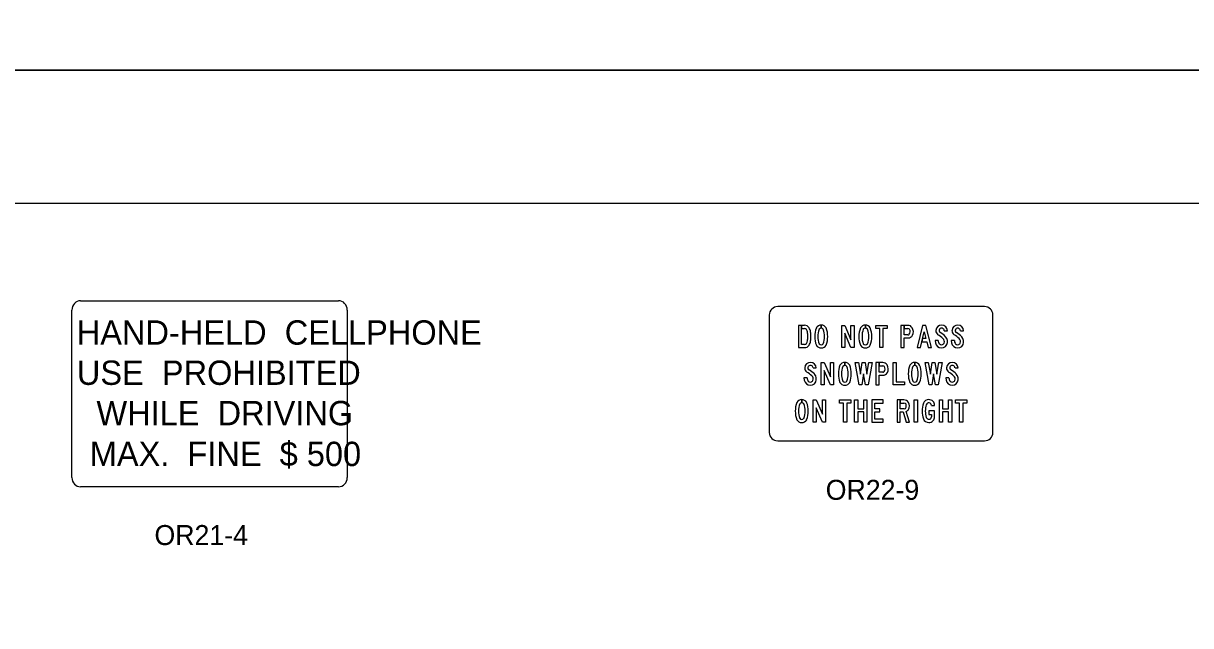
# Model space of a CAD drawing. Extents: x 42133 to 45533, y 41351 to 47951.
# Drawn here: x 42944.1 to 43382.5, y 44442.8 to 44668.9 of the extents above; entities that cross this region are included whole.
import ezdxf

# ---------------------------------------------------------------- set-up
doc = ezdxf.new("R2010")
doc.units = 0
for name, color, linetype in [('#plot_shape', 7, 'Continuous'), ('P_ODOT_PLAN_Border', 7, 'Continuous'), ('P_TRAF_SIGN_SignDetails', 7, 'Continuous')]:
    doc.layers.add(name, color=color, linetype=linetype)

msp = doc.modelspace()

# ---------------------------------------------------------------- linework, layer by layer
at = {"layer": '#plot_shape'}
for points in [[(42133.34, 44651.35), (43833.34, 44651.35), (43833.34, 45751.35), (42133.34, 45751.35)], [(42133.34, 43551.35), (43833.34, 43551.35), (43833.34, 44651.35), (42133.34, 44651.35)]]:
    msp.add_lwpolyline(points, close=True, dxfattribs=at)
at = {"layer": 'P_ODOT_PLAN_Border'}
msp.add_lwpolyline([(42208.34, 43601.35), (43808.34, 43601.35), (43808.34, 44601.35), (42208.34, 44601.35)], close=True, dxfattribs=at)
at = {"layer": 'P_TRAF_SIGN_SignDetails'}
for p, q in [((42965.63, 44564.81), (43062.47, 44564.81)), ((42962.35, 44498.42), (42962.35, 44561.31)), ((43065.74, 44561.31), (43065.74, 44498.42)), ((43224.26, 44559.44), (43224.26, 44515.36)), ((43305.08, 44562.58), (43227.4, 44562.58)), ((43308.22, 44515.36), (43308.22, 44559.44)), ((43243.74, 44554.48), (43243.74, 44555.66)), ((43243.74, 44555.66), (43243.74, 44554.48)), ((43260.32, 44554.48), (43260.32, 44555.66)), ((43260.32, 44555.66), (43260.32, 44554.48)), ((43289.97, 44553.54), (43291.13, 44553.54)), ((43296.04, 44553.54), (43297.21, 44553.54)), ((43287.71, 44549.81), (43286.53, 44549.81)), ((43293.78, 44549.81), (43292.6, 44549.81)), ((43252.62, 44540.49), (43252.62, 44541.66)), ((43252.62, 44541.66), (43252.62, 44540.49)), ((43278.88, 44540.49), (43278.88, 44541.66)), ((43278.88, 44541.66), (43278.88, 44540.49)), ((43240.72, 44539.55), (43241.89, 44539.55)), ((43293.99, 44539.55), (43295.16, 44539.55)), ((43238.46, 44535.81), (43237.27, 44535.81)), ((43291.73, 44535.81), (43290.54, 44535.81)), ((43236.46, 44526.49), (43236.46, 44527.67)), ((43236.46, 44527.67), (43236.46, 44526.49)), ((43285.17, 44525.5), (43286.34, 44525.5)), ((43227.4, 44512.22), (43305.08, 44512.22)), ((43062.47, 44494.93), (42965.63, 44494.93))]:
    msp.add_line(p, q, dxfattribs=at)
for points in [[(43237.41, 44548.36), (43236.4, 44548.36), (43236.4, 44555.56), (43235.23, 44555.56), (43235.23, 44547.19), (43236.4, 44547.19), (43237.41, 44547.19)], [(43237.41, 44555.56), (43236.4, 44555.56), (43236.4, 44554.39), (43237.41, 44554.39)], [(43274.89, 44555.56), (43273.71, 44555.56), (43273.71, 44547.19), (43274.89, 44547.19), (43274.89, 44550.81), (43276.33, 44550.81)], [(43276.33, 44555.56), (43274.89, 44555.56), (43274.89, 44554.39), (43276.33, 44554.39)], [(43276.33, 44551.98), (43274.89, 44551.98), (43274.89, 44555.56)], [(43265.47, 44541.57), (43264.3, 44541.57), (43264.3, 44533.19), (43265.47, 44533.19), (43265.47, 44536.82), (43266.91, 44536.82)], [(43266.91, 44541.57), (43265.47, 44541.57), (43265.47, 44540.39), (43266.91, 44540.39)], [(43266.91, 44537.99), (43265.47, 44537.99), (43265.47, 44541.57)], [(43274.86, 44524.24), (43273.43, 44524.24), (43273.43, 44527.57), (43272.26, 44527.57), (43272.26, 44519.19)], [(43274.81, 44527.57), (43273.43, 44527.57), (43273.43, 44526.4), (43274.81, 44526.4)], [(43272.26, 44519.19), (43273.43, 44519.19), (43273.43, 44523.07), (43274.51, 44523.07), (43275.67, 44519.19), (43276.9, 44519.19), (43275.68, 44523.21)], [(43286.34, 44521.25), (43286.34, 44523.42), (43284.21, 44523.42), (43284.21, 44522.14), (43285.17, 44522.14), (43285.17, 44521.25)]]:
    msp.add_lwpolyline(points, dxfattribs=at)
for points in [[(43252.61, 44555.56), (43254.91, 44550.17), (43254.91, 44555.56), (43256.09, 44555.56), (43256.09, 44547.19), (43254.91, 44547.19), (43252.61, 44552.57), (43252.61, 44547.19), (43251.44, 44547.19), (43251.44, 44555.56)], [(43265.76, 44554.39), (43264.21, 44554.39), (43264.21, 44555.56), (43268.48, 44555.56), (43268.48, 44554.39), (43266.94, 44554.39), (43266.94, 44547.19), (43265.76, 44547.19)], [(43281.82, 44550.6), (43281.54, 44549.43), (43283.35, 44549.43), (43283.9, 44547.19), (43285.11, 44547.19), (43283.08, 44555.56), (43281.82, 44555.56), (43279.78, 44547.19), (43281, 44547.19), (43282.45, 44553.17), (43283.08, 44550.6)], [(43244.9, 44541.57), (43247.21, 44536.17), (43247.21, 44541.57), (43248.38, 44541.57), (43248.38, 44533.19), (43247.21, 44533.19), (43244.91, 44538.57), (43244.91, 44533.19), (43243.73, 44533.19), (43243.73, 44541.57)], [(43258.47, 44537.23), (43259.17, 44541.57), (43260.2, 44541.57), (43260.9, 44537.23), (43261.68, 44541.57), (43262.87, 44541.57), (43261.36, 44533.19), (43260.36, 44533.19), (43259.68, 44537.38), (43259.01, 44533.19), (43258.01, 44533.19), (43256.5, 44541.57), (43257.7, 44541.57)], [(43270.75, 44541.57), (43271.92, 44541.57), (43271.92, 44534.36), (43275.01, 44534.36), (43275.01, 44533.19), (43270.75, 44533.19)], [(43284.73, 44537.23), (43285.43, 44541.57), (43286.46, 44541.57), (43287.16, 44537.23), (43287.94, 44541.57), (43289.13, 44541.57), (43287.62, 44533.19), (43286.62, 44533.19), (43285.94, 44537.38), (43285.27, 44533.19), (43284.27, 44533.19), (43282.76, 44541.57), (43283.95, 44541.57)], [(43241.89, 44527.57), (43244.19, 44522.18), (43244.19, 44527.57), (43245.37, 44527.57), (43245.37, 44519.19), (43244.19, 44519.19), (43241.89, 44524.57), (43241.89, 44519.19), (43240.72, 44519.19), (43240.72, 44527.57)], [(43252.15, 44526.4), (43250.6, 44526.4), (43250.6, 44527.57), (43254.87, 44527.57), (43254.87, 44526.4), (43253.33, 44526.4), (43253.33, 44519.19), (43252.15, 44519.19)], [(43256.29, 44527.57), (43257.47, 44527.57), (43257.47, 44524.22), (43259.77, 44524.22), (43259.77, 44527.57), (43260.94, 44527.57), (43260.94, 44519.19), (43259.77, 44519.19), (43259.77, 44523.05), (43257.47, 44523.05), (43257.47, 44519.19), (43256.29, 44519.19)], [(43263.92, 44520.36), (43263.92, 44523.05), (43265.76, 44523.05), (43265.76, 44524.22), (43263.92, 44524.22), (43263.92, 44526.4), (43267.02, 44526.4), (43267.02, 44527.57), (43262.75, 44527.57), (43262.75, 44519.19), (43267.02, 44519.19), (43267.01, 44520.36)], [(43278.7, 44527.57), (43279.87, 44527.57), (43279.87, 44519.19), (43278.7, 44519.19)], [(43288.13, 44527.57), (43289.29, 44527.57), (43289.29, 44524.22), (43291.6, 44524.22), (43291.6, 44527.57), (43292.78, 44527.57), (43292.78, 44519.19), (43291.6, 44519.19), (43291.6, 44523.05), (43289.29, 44523.05), (43289.29, 44519.19), (43288.13, 44519.19)], [(43295.74, 44526.4), (43294.2, 44526.4), (43294.2, 44527.57), (43298.46, 44527.57), (43298.46, 44526.4), (43296.92, 44526.4), (43296.92, 44519.19), (43295.74, 44519.19)]]:
    msp.add_lwpolyline(points, close=True, dxfattribs=at)
for centre, radius, start, end in [((43227.4, 44559.44), 3.14, 90, 180), ((43305.08, 44559.44), 3.14, 360, 90), ((43237.47, 44553.57), 2, 31.1826, 91.5522), ((43236.49, 44552.7), 3.29, 5.5921, 35.2083), ((43249.24, 44551.51), 7.94, 157.2747, 181.1248), ((43243.67, 44553.69), 1.97, 87.9984, 153.0689), ((43243.7, 44553.64), 0.844, 86.9306, 148.724), ((43243.81, 44553.69), 1.97, 26.9306, 91.9888), ((43243.79, 44553.64), 0.844, 31.2785, 93.0436), ((43238.25, 44551.51), 7.94, 358.8759, 22.726), ((43265.82, 44551.51), 7.94, 157.2747, 181.1248), ((43260.26, 44553.69), 1.97, 87.9984, 153.0689), ((43260.28, 44553.64), 0.844, 86.9306, 148.724), ((43260.4, 44553.69), 1.97, 26.9306, 91.9888), ((43260.37, 44553.64), 0.844, 31.2785, 93.0436), ((43254.83, 44551.51), 7.94, 358.8759, 22.726), ((43276.29, 44553.67), 1.89, 32.3416, 88.666), ((43275.55, 44553.13), 2.8, 332.2815, 33.7666), ((43288.96, 44553.49), 2.17, 1.3683, 176.3684), ((43288.95, 44553.47), 1.02, 4.269, 139.1337), ((43295.03, 44553.49), 2.17, 1.3683, 176.3684), ((43295.02, 44553.47), 1.02, 4.269, 139.1337), ((43237.41, 44553.48), 0.906, 33.4198, 89.9317), ((43236.78, 44552.82), 1.82, 7.849, 39.8065), ((43225.87, 44551.16), 12.84, 0.9395, 8.5263), ((43225.87, 44551.58), 12.84, 351.4737, 359.0605), ((43229.28, 44551.36), 10.61, 0.0849, 9.0447), ((43229.28, 44551.39), 10.61, 350.9553, 359.915), ((43249.24, 44551.2), 7.94, 178.8752, 202.7253), ((43248.72, 44551.64), 6.24, 157.0138, 182.597), ((43248.72, 44551.08), 6.24, 177.4028, 202.9861), ((43238.77, 44551.64), 6.24, 357.4021, 22.9854), ((43238.77, 44551.08), 6.24, 337.0148, 2.598), ((43238.25, 44551.2), 7.94, 337.274, 1.1241), ((43265.82, 44551.2), 7.94, 178.8752, 202.7253), ((43265.3, 44551.64), 6.24, 157.0138, 182.597), ((43265.3, 44551.08), 6.24, 177.4028, 202.9861), ((43255.35, 44551.64), 6.24, 357.4021, 22.9854), ((43255.35, 44551.08), 6.24, 337.0148, 2.598), ((43254.83, 44551.2), 7.94, 337.274, 1.1241), ((43276.26, 44553.62), 0.771, 36.2152, 84.2818), ((43276.37, 44552.61), 0.629, 266.6403, 318.2202), ((43276.36, 44552.71), 1.9, 269.2647, 332.1887), ((43275.6, 44553.16), 1.57, 321.9336, 35.6391), ((43288.74, 44553.56), 1.95, 177.9398, 233.9141), ((43283.55, 44544.52), 8.48, 45.9942, 61.57), ((43288.82, 44553.6), 0.843, 140.0649, 242.2335), ((43284.57, 44545.8), 8.04, 43.0002, 61.2979), ((43288.57, 44549.47), 1.45, 333.7592, 52.7122), ((43288.59, 44549.47), 2.6, 334.1367, 44.3108), ((43294.81, 44553.56), 1.95, 177.9398, 233.9141), ((43289.62, 44544.52), 8.48, 45.9942, 61.57), ((43294.89, 44553.6), 0.843, 140.0649, 242.2335), ((43290.64, 44545.8), 8.04, 43.0002, 61.2979), ((43294.64, 44549.47), 1.45, 333.7592, 52.7122), ((43294.66, 44549.47), 2.6, 334.1367, 44.3108), ((43237.41, 44549.26), 0.906, 270.0683, 326.5802), ((43237.47, 44549.18), 2, 268.4478, 328.8174), ((43236.78, 44549.93), 1.82, 320.1935, 352.151), ((43236.49, 44550.04), 3.29, 324.7917, 354.4079), ((43243.67, 44549.03), 1.97, 206.9302, 272.0006), ((43243.7, 44549.08), 0.844, 211.276, 273.0694), ((43243.79, 44549.08), 0.844, 266.9293, 328.7227), ((43243.81, 44549.03), 1.97, 267.9994, 333.0698), ((43260.26, 44549.03), 1.97, 206.9302, 272.0006), ((43260.28, 44549.08), 0.844, 211.276, 273.0694), ((43260.37, 44549.08), 0.844, 266.9293, 328.7227), ((43260.4, 44549.03), 1.97, 267.9994, 333.0698), ((43289.26, 44549.69), 2.74, 177.455, 244.7957), ((43289.37, 44549.73), 1.67, 177.3611, 220.7558), ((43288.88, 44549.35), 2.28, 249.6285, 333.6037), ((43288.93, 44549.32), 1.06, 219.5913, 332.3651), ((43295.33, 44549.69), 2.74, 177.455, 244.7957), ((43295.44, 44549.73), 1.67, 177.3611, 220.7558), ((43294.96, 44549.35), 2.28, 249.6285, 333.6037), ((43295, 44549.32), 1.06, 219.5913, 332.3651), ((43239.71, 44539.5), 2.17, 1.3683, 176.3684), ((43252.55, 44539.69), 1.97, 87.9984, 153.0689), ((43252.69, 44539.69), 1.97, 26.9306, 91.9888), ((43266.87, 44539.68), 1.89, 32.3416, 88.666), ((43278.81, 44539.69), 1.97, 87.9984, 153.0689), ((43278.95, 44539.69), 1.97, 26.9306, 91.9888), ((43292.98, 44539.5), 2.17, 1.3683, 176.3684), ((43239.49, 44539.56), 1.95, 177.9398, 233.9141), ((43234.31, 44530.53), 8.48, 45.9942, 61.57), ((43239.57, 44539.6), 0.843, 140.0649, 242.2335), ((43239.7, 44539.47), 1.02, 4.269, 139.1337), ((43235.32, 44531.81), 8.04, 43.0002, 61.2979), ((43239.34, 44535.47), 2.6, 334.1367, 44.3108), ((43258.12, 44537.52), 7.94, 157.2747, 181.1248), ((43258.12, 44537.21), 7.94, 178.8752, 202.7253), ((43257.6, 44537.65), 6.24, 157.0138, 182.597), ((43257.6, 44537.08), 6.24, 177.4028, 202.9861), ((43252.58, 44539.64), 0.844, 86.9306, 148.724), ((43252.67, 44539.64), 0.844, 31.2785, 93.0436), ((43247.64, 44537.65), 6.24, 357.4021, 22.9854), ((43247.64, 44537.08), 6.24, 337.0148, 2.598), ((43247.12, 44537.52), 7.94, 358.8759, 22.726), ((43247.12, 44537.21), 7.94, 337.274, 1.1241), ((43266.84, 44539.62), 0.771, 36.2152, 84.2818), ((43266.95, 44538.61), 0.629, 266.6403, 318.2202), ((43266.94, 44538.71), 1.9, 269.2647, 332.1887), ((43266.18, 44539.16), 1.57, 321.9336, 35.6391), ((43266.13, 44539.13), 2.8, 332.2815, 33.7666), ((43284.38, 44537.52), 7.94, 157.2747, 181.1248), ((43284.38, 44537.21), 7.94, 178.8752, 202.7253), ((43283.86, 44537.65), 6.24, 157.0138, 182.597), ((43283.86, 44537.08), 6.24, 177.4028, 202.9861), ((43278.83, 44539.64), 0.844, 86.9306, 148.724), ((43278.92, 44539.64), 0.844, 31.2785, 93.0436), ((43273.9, 44537.65), 6.24, 357.4021, 22.9854), ((43273.9, 44537.08), 6.24, 337.0148, 2.598), ((43273.38, 44537.52), 7.94, 358.8759, 22.726), ((43273.38, 44537.21), 7.94, 337.274, 1.1241), ((43292.76, 44539.56), 1.95, 177.9398, 233.9141), ((43287.57, 44530.53), 8.48, 45.9942, 61.57), ((43292.84, 44539.6), 0.843, 140.0649, 242.2335), ((43292.97, 44539.47), 1.02, 4.269, 139.1337), ((43288.59, 44531.81), 8.04, 43.0002, 61.2979), ((43292.61, 44535.47), 2.6, 334.1367, 44.3108), ((43240.01, 44535.69), 2.74, 177.455, 244.7957), ((43240.12, 44535.74), 1.67, 177.3611, 220.7558), ((43239.64, 44535.35), 2.28, 249.6285, 333.6037), ((43239.68, 44535.33), 1.06, 219.5913, 332.3651), ((43239.32, 44535.48), 1.45, 333.7592, 52.7122), ((43252.55, 44535.03), 1.97, 206.9302, 272.0006), ((43252.58, 44535.08), 0.844, 211.276, 273.0694), ((43252.67, 44535.08), 0.844, 266.9293, 328.7227), ((43252.69, 44535.03), 1.97, 267.9994, 333.0698), ((43278.81, 44535.03), 1.97, 206.9302, 272.0006), ((43278.83, 44535.08), 0.844, 211.276, 273.0694), ((43278.92, 44535.08), 0.844, 266.9293, 328.7227), ((43278.95, 44535.03), 1.97, 267.9994, 333.0698), ((43293.28, 44535.69), 2.74, 177.455, 244.7957), ((43293.39, 44535.74), 1.67, 177.3611, 220.7558), ((43292.9, 44535.35), 2.28, 249.6285, 333.6037), ((43292.95, 44535.33), 1.06, 219.5913, 332.3651), ((43292.59, 44535.48), 1.45, 333.7592, 52.7122), ((43241.95, 44523.52), 7.94, 157.2747, 181.1248), ((43236.39, 44525.7), 1.97, 87.9984, 153.0689), ((43241.43, 44523.65), 6.24, 157.0138, 182.597), ((43236.41, 44525.65), 0.844, 86.9306, 148.724), ((43236.53, 44525.7), 1.97, 26.9306, 91.9888), ((43236.5, 44525.65), 0.844, 31.2785, 93.0436), ((43231.48, 44523.65), 6.24, 357.4021, 22.9854), ((43230.96, 44523.52), 7.94, 358.8759, 22.726), ((43274.85, 44525.56), 2.01, 32.7769, 91.1671), ((43274.84, 44525.53), 0.863, 26.1588, 91.9541), ((43274.92, 44525), 0.756, 265.1357, 343.1048), ((43273.54, 44525.3), 2.16, 346.1095, 16.6193), ((43274.86, 44525.02), 1.99, 294.5285, 328.7977), ((43274.1, 44525.3), 2.79, 332.034, 28.747), ((43290.28, 44523.45), 8.61, 160.7176, 180.4577), ((43284.13, 44525.55), 2.11, 89.2582, 159.5468), ((43291.88, 44523.21), 9.04, 163.6034, 178.9526), ((43284.17, 44525.47), 1, 1.483, 163.4385), ((43284.22, 44525.54), 2.12, 359.0128, 91.6605), ((43241.95, 44523.21), 7.94, 178.8752, 202.7253), ((43236.39, 44521.04), 1.97, 206.9302, 272.0006), ((43241.43, 44523.08), 6.24, 177.4028, 202.9861), ((43236.41, 44521.09), 0.844, 211.276, 273.0694), ((43236.5, 44521.09), 0.844, 266.9293, 328.7227), ((43236.53, 44521.04), 1.97, 267.9994, 333.0698), ((43231.48, 44523.08), 6.24, 337.0148, 2.598), ((43230.96, 44523.21), 7.94, 337.274, 1.1241), ((43290.28, 44523.3), 8.61, 179.4998, 199.2813), ((43284.13, 44521.2), 2.11, 200.4532, 270.7418), ((43291.88, 44523.54), 9.04, 181.0474, 196.3966), ((43284.17, 44521.27), 1, 196.5615, 358.517), ((43284.22, 44521.21), 2.12, 268.3395, 0.9872), ((43227.4, 44515.36), 3.14, 180, 270), ((43305.08, 44515.36), 3.14, 270, 0)]:
    msp.add_arc(centre, radius, start, end, dxfattribs=at)
for centre, major_axis, start_param, end_param in [((42965.63, 44561.31), (0, 3.49), 0, 1.570796), ((43062.47, 44561.31), (0, 3.49), 4.712389, 6.283185), ((42965.63, 44498.42), (0, -3.49), 4.712389, 6.283185), ((43062.47, 44498.42), (0, 3.49), 3.141593, 4.712389)]:
    msp.add_ellipse(centre, major_axis=major_axis, ratio=0.9373, start_param=start_param, end_param=end_param, dxfattribs=at)

# ---------------------------------------------------------------- texts
for s, height, p in [('HAND-HELD  CELLPHONE', 9.1396, (42964.18, 44548.3)), ('USE  PROHIBITED', 9.1396, (42964.22, 44533.21)), ('WHILE  DRIVING', 9.1396, (42971.58, 44518.04)), ('MAX.  FINE  $ 500', 9.1396, (42969.08, 44502.73)), ('OR22-9', 7.5, (43245.44, 44490.06)), ('OR21-4', 7.5, (42993.37, 44473.08))]:
    msp.add_text(s, height=height, dxfattribs=at).set_placement(p)

doc.saveas('drawing.dxf')
